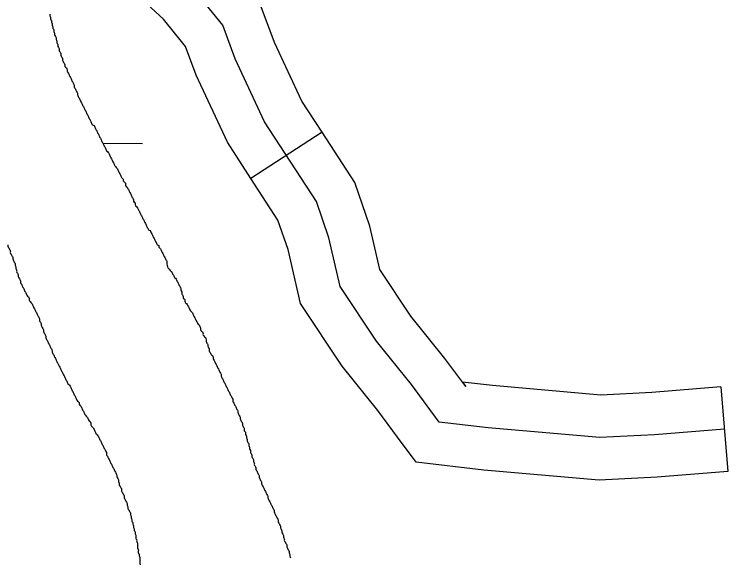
# Model space of a CAD drawing. Extents: x 813775 to 1157140, y 1757555 to 1979907.
# Drawn here: x 1034711 to 1037231, y 1799532 to 1801454 of the extents above; entities that cross this region are included whole.
import ezdxf

# ---------------------------------------------------------------- set-up
doc = ezdxf.new("R2010")
doc.units = 0
for name, color, linetype in [('Level 45', 7, 'Continuous'), ('Level 5', 7, 'Continuous'), ('Level 9', 7, 'Continuous')]:
    doc.layers.add(name, color=color, linetype=linetype)

msp = doc.modelspace()

# ---------------------------------------------------------------- linework, layer by layer
at = {"layer": 'Level 45'}
for p, q in [((1035798.5, 1801036.6), (1035546.8, 1800873.4)), ((1037207.5, 1800136.5), (1037231.4, 1799837.4))]:
    msp.add_line(p, q, dxfattribs=at)
for points in [[(1037219.5, 1799987), (1036972.7, 1799967.2), (1036780.2, 1799957.3), (1036385.3, 1799991.9), (1036212.5, 1800011.7), (1036113.8, 1800145.1), (1035990.4, 1800298.2), (1035862.1, 1800490.9), (1035822.6, 1800663.8), (1035778.2, 1800792.3), (1035595.5, 1801073.9), (1035491.9, 1801296.3), (1035447.5, 1801414.8), (1035348.7, 1801538.4), (1035210.5, 1801666.8), (1035141.4, 1801790.3), (1035111.8, 1801879.3), (1035082.2, 1802113.9)], [(1035798.5, 1801036.6), (1035727.1, 1801146.8), (1035630.3, 1801354.4), (1035579.5, 1801489.8), (1035459, 1801640.7), (1035329.9, 1801760.6), (1035279.3, 1801851.2), (1035266.7, 1801888.9)], [(1035546.8, 1800873.4), (1035464, 1801001.1), (1035353.5, 1801238.2), (1035315.4, 1801339.9), (1035238.5, 1801436), (1035091.1, 1801573), (1035003.6, 1801729.5), (1034982.1, 1801794.2)], [(1036306.1, 1800137.4), (1036232.5, 1800236.8), (1036111.5, 1800387), (1036002.2, 1800551.2), (1035967, 1800705.2), (1035914, 1800858.6), (1035798.5, 1801036.6)], [(1036065, 1799958.9), (1035995.1, 1800053.4), (1035869.3, 1800209.4), (1035722, 1800430.7), (1035678.2, 1800622.5), (1035642.4, 1800726), (1035546.8, 1800873.4)], [(1037207.5, 1800136.5), (1036962.8, 1800116.9), (1036782.9, 1800107.7), (1036400.4, 1800141.2), (1036294.3, 1800153.3), (1036306.1, 1800137.4)], [(1037231.4, 1799837.4), (1036982.5, 1799817.5), (1036777.4, 1799807), (1036370.2, 1799842.6), (1036130.7, 1799870), (1036065, 1799958.9)]]:
    msp.add_lwpolyline(points, dxfattribs=at)
at = {"layer": 'Level 5'}
msp.add_lwpolyline([(1035023.6, 1800998.6), (1035163.7, 1800997.5)], dxfattribs=at)
at = {"layer": 'Level 9'}
for points in [[(1034836.5, 1801453.9), (1034836.5, 1801448.3), (1034839.3, 1801442.7), (1034839.3, 1801437.2), (1034842.1, 1801431.6), (1034842.1, 1801426), (1034844.9, 1801420.4), (1034844.9, 1801414.8), (1034847.7, 1801409.3), (1034847.7, 1801403.7), (1034850.5, 1801398.1), (1034850.5, 1801392.5), (1034853.3, 1801386.9), (1034853.3, 1801381.3), (1034856.1, 1801375.8), (1034858.8, 1801370.2), (1034858.8, 1801364.6), (1034861.6, 1801359), (1034861.6, 1801353.4), (1034864.4, 1801347.9), (1034864.4, 1801342.3), (1034867.2, 1801336.7), (1034870, 1801331.1), (1034870, 1801325.5), (1034872.8, 1801319.9), (1034875.6, 1801314.4), (1034875.6, 1801308.8), (1034878.4, 1801303.2), (1034881.2, 1801297.6), (1034881.2, 1801292), (1034884, 1801286.5), (1034886.7, 1801280.9), (1034889.5, 1801275.3), (1034889.5, 1801269.7), (1034895.1, 1801264.1), (1034897.9, 1801258.5), (1034897.9, 1801253), (1034900.7, 1801247.4), (1034903.5, 1801241.8), (1034906.3, 1801236.2), (1034909.1, 1801230.6), (1034911.8, 1801225.1), (1034914.6, 1801219.5), (1034917.4, 1801213.9), (1034920.2, 1801208.3), (1034923, 1801202.7), (1034923, 1801197.1), (1034925.8, 1801191.6), (1034928.6, 1801186), (1034931.4, 1801180.4), (1034934.2, 1801174.8), (1034934.2, 1801169.2), (1034937, 1801163.7), (1034939.7, 1801158.1), (1034942.5, 1801152.5), (1034945.3, 1801146.9), (1034948.1, 1801141.3), (1034950.9, 1801135.7), (1034953.7, 1801130.2), (1034956.5, 1801124.6), (1034959.3, 1801119), (1034962.1, 1801113.4), (1034964.8, 1801107.8), (1034967.6, 1801102.3), (1034970.4, 1801096.7), (1034973.2, 1801091.1), (1034976, 1801085.5), (1034978.8, 1801079.9), (1034981.6, 1801074.3), (1034984.4, 1801068.8), (1034987.2, 1801063.2), (1034992.7, 1801060.4), (1034995.5, 1801054.8), (1034998.3, 1801049.2), (1035001.1, 1801043.7), (1035003.9, 1801038.1), (1035006.7, 1801032.5), (1035009.5, 1801026.9), (1035012.3, 1801021.3), (1035015.1, 1801015.7), (1035017.8, 1801010.2), (1035020.6, 1801004.6), (1035023.4, 1800999), (1035026.2, 1800993.4), (1035029, 1800987.8), (1035031.8, 1800982.3), (1035034.6, 1800976.7), (1035037.4, 1800971.1), (1035043, 1800965.5), (1035045.7, 1800959.9), (1035048.5, 1800954.3)], [(1035048.5, 1800954.3), (1035051.3, 1800948.8), (1035054.1, 1800943.2), (1035056.9, 1800937.6), (1035059.7, 1800932), (1035062.5, 1800926.4), (1035065.3, 1800920.9), (1035068.1, 1800915.3), (1035073.6, 1800909.7), (1035076.4, 1800904.1), (1035079.2, 1800898.5), (1035082, 1800892.9), (1035084.8, 1800887.4), (1035087.6, 1800881.8), (1035090.4, 1800876.2), (1035096, 1800870.6), (1035096, 1800865), (1035101.5, 1800859.5), (1035104.3, 1800853.9), (1035104.3, 1800848.3), (1035109.9, 1800842.7), (1035112.7, 1800837.1), (1035115.5, 1800831.5), (1035118.3, 1800826), (1035121.1, 1800820.4), (1035123.8, 1800814.8), (1035126.6, 1800809.2), (1035129.4, 1800803.6), (1035132.2, 1800798.1), (1035132.2, 1800792.5), (1035137.8, 1800786.9), (1035137.8, 1800781.3), (1035140.6, 1800775.7), (1035146.2, 1800770.1), (1035149, 1800764.6), (1035151.7, 1800759), (1035154.5, 1800753.4), (1035157.3, 1800747.8), (1035160.1, 1800742.2), (1035162.9, 1800736.7), (1035165.7, 1800731.1), (1035168.5, 1800725.5), (1035171.3, 1800719.9), (1035174.1, 1800714.3), (1035176.9, 1800708.7), (1035179.6, 1800703.2), (1035182.4, 1800697.6), (1035185.2, 1800692), (1035190.8, 1800689.2), (1035193.6, 1800683.6), (1035196.4, 1800678), (1035199.2, 1800672.5), (1035202, 1800666.9), (1035204.7, 1800661.3), (1035207.5, 1800655.7), (1035210.3, 1800650.1), (1035213.1, 1800644.6), (1035215.9, 1800639), (1035221.5, 1800636.2), (1035221.5, 1800630.6), (1035227.1, 1800625), (1035229.9, 1800619.4), (1035232.6, 1800613.9), (1035235.4, 1800608.3), (1035238.2, 1800602.7), (1035241, 1800597.1), (1035243.8, 1800591.5), (1035246.6, 1800586), (1035249.4, 1800580.4), (1035249.4, 1800574.8), (1035268.9, 1800539.9)], [(1034688.7, 1800639), (1034688.7, 1800633.4), (1034691.5, 1800627.8), (1034694.3, 1800622.2), (1034697.1, 1800616.7), (1034697.1, 1800611.1), (1034699.8, 1800605.5), (1034702.6, 1800599.9), (1034705.4, 1800594.3), (1034705.4, 1800588.7), (1034708.2, 1800583.2), (1034711, 1800577.6), (1034713.8, 1800572), (1034713.8, 1800566.4), (1034716.6, 1800560.8), (1034716.6, 1800555.3), (1034719.4, 1800549.7), (1034719.4, 1800544.1), (1034722.2, 1800538.5), (1034725, 1800532.9), (1034725, 1800527.3), (1034727.7, 1800521.8), (1034730.5, 1800516.2), (1034733.3, 1800510.6), (1034733.3, 1800505), (1034736.1, 1800499.4), (1034738.9, 1800493.9), (1034741.7, 1800488.3), (1034744.5, 1800482.7), (1034747.3, 1800477.1), (1034750.1, 1800471.5), (1034752.8, 1800465.9), (1034755.6, 1800460.4), (1034761.2, 1800454.8), (1034764, 1800449.2), (1034764, 1800443.6), (1034766.8, 1800438), (1034772.4, 1800432.5), (1034775.2, 1800426.9), (1034778, 1800421.3), (1034780.7, 1800415.7), (1034783.5, 1800410.1), (1034786.3, 1800404.5), (1034789.1, 1800399), (1034791.9, 1800393.4), (1034794.7, 1800387.8), (1034797.5, 1800382.2), (1034800.3, 1800376.6), (1034800.3, 1800371.1), (1034803.1, 1800365.5), (1034805.8, 1800359.9), (1034805.8, 1800354.3), (1034808.6, 1800348.7), (1034811.4, 1800343.1), (1034814.2, 1800337.6), (1034814.2, 1800332), (1034817, 1800326.4), (1034819.8, 1800320.8), (1034822.6, 1800315.2), (1034822.6, 1800309.7), (1034825.4, 1800304.1), (1034828.2, 1800298.5), (1034831, 1800292.9), (1034833.7, 1800287.3), (1034836.5, 1800281.7), (1034839.3, 1800276.2), (1034842.1, 1800270.6), (1034844.9, 1800265), (1034844.9, 1800259.4), (1034847.7, 1800253.8), (1034850.5, 1800248.3), (1034853.3, 1800242.7), (1034856.1, 1800237.1), (1034858.8, 1800231.5), (1034861.6, 1800225.9), (1034864.4, 1800220.4), (1034867.2, 1800214.8), (1034870, 1800209.2), (1034872.8, 1800203.6), (1034875.6, 1800198), (1034878.4, 1800192.4), (1034881.2, 1800186.9), (1034884, 1800181.3), (1034886.7, 1800175.7), (1034889.5, 1800170.1), (1034892.3, 1800164.5), (1034895.1, 1800159), (1034897.9, 1800153.4), (1034900.7, 1800147.8), (1034906.3, 1800142.2), (1034909.1, 1800136.6)], [(1035268.9, 1800539.9), (1035271.7, 1800534.3), (1035274.5, 1800528.7), (1035277.3, 1800523.2), (1035282.9, 1800517.6), (1035285.6, 1800512), (1035288.4, 1800506.4), (1035291.2, 1800500.8), (1035294, 1800495.2), (1035296.8, 1800489.7), (1035299.6, 1800484.1), (1035299.6, 1800478.5), (1035302.4, 1800472.9), (1035302.4, 1800467.3), (1035305.2, 1800461.8), (1035308, 1800456.2), (1035308, 1800450.6), (1035313.5, 1800445), (1035313.5, 1800439.4), (1035316.3, 1800433.9), (1035321.9, 1800428.3), (1035324.7, 1800422.7), (1035327.5, 1800417.1), (1035330.3, 1800411.5), (1035333.1, 1800405.9), (1035338.6, 1800400.4), (1035341.4, 1800394.8), (1035344.2, 1800389.2), (1035347, 1800383.6), (1035349.8, 1800378), (1035352.6, 1800372.5), (1035355.4, 1800366.9), (1035358.2, 1800361.3), (1035363.7, 1800355.7), (1035366.5, 1800350.1), (1035369.3, 1800344.5), (1035369.3, 1800339), (1035372.1, 1800333.4), (1035377.7, 1800327.8), (1035377.7, 1800322.2), (1035380.5, 1800316.6), (1035386.1, 1800311.1), (1035388.9, 1800302.7), (1035388.9, 1800297.1), (1035391.6, 1800291.5), (1035394.4, 1800285.9), (1035394.4, 1800280.4), (1035397.2, 1800274.8), (1035400, 1800269.2), (1035400, 1800263.6), (1035402.8, 1800258), (1035405.6, 1800252.4), (1035411.2, 1800246.9), (1035414, 1800241.3), (1035414, 1800235.7), (1035416.7, 1800230.1), (1035419.5, 1800224.5), (1035422.3, 1800219), (1035425.1, 1800213.4), (1035427.9, 1800207.8), (1035430.7, 1800202.2), (1035433.5, 1800196.6), (1035436.3, 1800191), (1035439.1, 1800185.5), (1035441.9, 1800179.9), (1035441.9, 1800174.3), (1035444.6, 1800168.7), (1035447.4, 1800163.1), (1035450.2, 1800157.6), (1035453, 1800152), (1035455.8, 1800146.4), (1035458.6, 1800140.8), (1035461.4, 1800135.2), (1035464.2, 1800129.6), (1035467, 1800124.1), (1035469.7, 1800118.5), (1035472.5, 1800112.9), (1035475.3, 1800107.3), (1035478.1, 1800101.7), (1035480.9, 1800096.2), (1035483.7, 1800090.6), (1035483.7, 1800085), (1035486.5, 1800079.4), (1035489.3, 1800073.8), (1035492.1, 1800068.3), (1035494.9, 1800062.7), (1035497.6, 1800057.1), (1035500.4, 1800051.5), (1035500.4, 1800045.9), (1035503.2, 1800040.3), (1035506, 1800034.8)], [(1034909.1, 1800136.6), (1034911.8, 1800131), (1034914.6, 1800125.5), (1034917.4, 1800119.9), (1034920.2, 1800114.3), (1034923, 1800108.7), (1034925.8, 1800103.1), (1034928.6, 1800097.6), (1034931.4, 1800092), (1034934.2, 1800086.4), (1034939.7, 1800080.8), (1034939.7, 1800075.2), (1034945.3, 1800069.6), (1034948.1, 1800064.1), (1034950.9, 1800058.5), (1034953.7, 1800052.9), (1034956.5, 1800047.3), (1034959.3, 1800041.7), (1034962.1, 1800036.2), (1034967.6, 1800030.6), (1034970.4, 1800025), (1034973.2, 1800019.4), (1034978.8, 1800013.8), (1034981.6, 1800008.2), (1034981.6, 1800002.7), (1034984.4, 1799997.1), (1034990, 1799991.5), (1034992.7, 1799985.9), (1034995.5, 1799980.3), (1034998.3, 1799974.8), (1035001.1, 1799969.2), (1035006.7, 1799963.6), (1035009.5, 1799958), (1035012.3, 1799952.4), (1035015.1, 1799946.8), (1035017.8, 1799941.3), (1035020.6, 1799935.7), (1035023.4, 1799930.1), (1035026.2, 1799924.5), (1035029, 1799918.9), (1035031.8, 1799913.4), (1035034.6, 1799907.8), (1035037.4, 1799902.2), (1035037.4, 1799896.6), (1035040.2, 1799891), (1035043, 1799885.5), (1035045.7, 1799879.9), (1035048.5, 1799874.3), (1035051.3, 1799868.7), (1035054.1, 1799863.1), (1035056.9, 1799857.5), (1035059.7, 1799852), (1035062.5, 1799846.4), (1035065.3, 1799840.8), (1035068.1, 1799835.2), (1035070.9, 1799829.6), (1035073.6, 1799824.1), (1035073.6, 1799818.5), (1035076.4, 1799812.9), (1035079.2, 1799807.3), (1035079.2, 1799801.7), (1035082, 1799796.1), (1035082, 1799790.6), (1035084.8, 1799785), (1035087.6, 1799779.4), (1035090.4, 1799773.8), (1035090.4, 1799768.2), (1035093.2, 1799762.7), (1035096, 1799757.1), (1035098.7, 1799751.5), (1035098.7, 1799745.9), (1035101.5, 1799740.3), (1035104.3, 1799734.7), (1035107.1, 1799729.2), (1035109.9, 1799723.6), (1035109.9, 1799718), (1035112.7, 1799712.4), (1035112.7, 1799706.8), (1035115.5, 1799701.3), (1035118.3, 1799695.7), (1035121.1, 1799690.1), (1035121.1, 1799684.5), (1035123.8, 1799678.9), (1035123.8, 1799673.3), (1035126.6, 1799667.8), (1035126.6, 1799662.2), (1035129.4, 1799656.6), (1035129.4, 1799651), (1035132.2, 1799645.4), (1035132.2, 1799639.9), (1035135, 1799634.3)], [(1035506, 1800034.8), (1035508.8, 1800029.2), (1035508.8, 1800023.6), (1035511.6, 1800018), (1035514.4, 1800012.4), (1035517.2, 1800006.9), (1035517.2, 1800001.3), (1035520, 1799995.7), (1035522.7, 1799990.1), (1035522.7, 1799984.5), (1035525.5, 1799978.9), (1035528.3, 1799973.4), (1035528.3, 1799967.8), (1035531.1, 1799962.2), (1035531.1, 1799956.6), (1035533.9, 1799951), (1035533.9, 1799945.5), (1035536.7, 1799939.9), (1035539.5, 1799934.3), (1035539.5, 1799928.7), (1035542.3, 1799923.1), (1035542.3, 1799917.5), (1035545.1, 1799912), (1035545.1, 1799906.4), (1035547.9, 1799900.8), (1035550.6, 1799895.2), (1035550.6, 1799889.6), (1035553.4, 1799884.1), (1035556.2, 1799878.5), (1035556.2, 1799872.9), (1035559, 1799867.3), (1035559, 1799861.7), (1035561.8, 1799856.1), (1035564.6, 1799850.6), (1035564.6, 1799845), (1035567.4, 1799839.4), (1035570.2, 1799833.8), (1035573, 1799828.2), (1035575.7, 1799822.7), (1035575.7, 1799817.1), (1035578.5, 1799811.5), (1035581.3, 1799805.9), (1035584.1, 1799800.3), (1035584.1, 1799794.7), (1035586.9, 1799789.2), (1035589.7, 1799783.6), (1035592.5, 1799778), (1035595.3, 1799772.4), (1035598.1, 1799766.8), (1035600.9, 1799761.3), (1035603.6, 1799755.7), (1035606.4, 1799750.1), (1035606.4, 1799744.5), (1035609.2, 1799738.9), (1035612, 1799733.3), (1035614.8, 1799727.8), (1035617.6, 1799722.2), (1035620.4, 1799716.6), (1035623.2, 1799711), (1035626, 1799705.4), (1035628.7, 1799699.9), (1035628.7, 1799694.3), (1035631.5, 1799688.7), (1035634.3, 1799683.1), (1035637.1, 1799677.5), (1035639.9, 1799672), (1035642.7, 1799666.4), (1035642.7, 1799660.8), (1035645.5, 1799655.2), (1035648.3, 1799649.6), (1035651.1, 1799644), (1035651.1, 1799638.5), (1035653.9, 1799632.9), (1035656.6, 1799627.3), (1035656.6, 1799621.7), (1035659.4, 1799616.1), (1035662.2, 1799610.6), (1035662.2, 1799605), (1035665, 1799599.4), (1035665, 1799593.8), (1035667.8, 1799588.2), (1035670.6, 1799582.6), (1035673.4, 1799577.1), (1035673.4, 1799571.5), (1035676.2, 1799565.9), (1035679, 1799560.3), (1035681.8, 1799554.7), (1035681.8, 1799549.2), (1035684.5, 1799543.6), (1035684.5, 1799538), (1035687.3, 1799532.4)], [(1035135, 1799634.3), (1035135, 1799628.7), (1035137.8, 1799623.1), (1035137.8, 1799617.5), (1035140.6, 1799611.9), (1035140.6, 1799606.4), (1035140.6, 1799600.8), (1035143.4, 1799595.2), (1035143.4, 1799589.6), (1035146.2, 1799584), (1035146.2, 1799578.5), (1035146.2, 1799572.9), (1035146.2, 1799567.3), (1035149, 1799561.7), (1035149, 1799556.1), (1035149, 1799550.5), (1035151.7, 1799545), (1035151.7, 1799539.4), (1035154.5, 1799533.8), (1035154.5, 1799528.2), (1035154.5, 1799522.6), (1035154.5, 1799517.1), (1035154.5, 1799511.5), (1035157.3, 1799505.9), (1035157.3, 1799500.3), (1035160.1, 1799494.7), (1035160.1, 1799489.2), (1035160.1, 1799483.6), (1035162.9, 1799478), (1035165.7, 1799472.4), (1035165.7, 1799466.8), (1035165.7, 1799461.2), (1035168.5, 1799455.7), (1035168.5, 1799450.1), (1035171.3, 1799444.5), (1035171.3, 1799438.9), (1035174.1, 1799433.3), (1035174.1, 1799427.8), (1035176.9, 1799422.2), (1035176.9, 1799416.6), (1035179.6, 1799411), (1035179.6, 1799405.4), (1035179.6, 1799399.8), (1035182.4, 1799394.3), (1035182.4, 1799388.7), (1035182.4, 1799383.1), (1035185.2, 1799377.5), (1035185.2, 1799371.9), (1035188, 1799366.4), (1035188, 1799360.8), (1035190.8, 1799355.2), (1035190.8, 1799349.6), (1035193.6, 1799344), (1035196.4, 1799338.4), (1035196.4, 1799332.9), (1035199.2, 1799327.3), (1035202, 1799321.7), (1035204.7, 1799316.1), (1035207.5, 1799310.5), (1035207.5, 1799305), (1035207.5, 1799299.4), (1035207.5, 1799293.8), (1035210.3, 1799288.2), (1035210.3, 1799282.6), (1035210.3, 1799277), (1035213.1, 1799271.5), (1035213.1, 1799265.9), (1035215.9, 1799260.3), (1035215.9, 1799254.7), (1035215.9, 1799249.1), (1035215.9, 1799243.6), (1035215.9, 1799238), (1035215.9, 1799232.4), (1035218.7, 1799226.8), (1035218.7, 1799221.2), (1035221.5, 1799215.6), (1035221.5, 1799210.1), (1035221.5, 1799204.5), (1035221.5, 1799198.9), (1035215.9, 1799204.5), (1035210.3, 1799204.5)]]:
    msp.add_spline(points, degree=3, dxfattribs=at)

doc.saveas('drawing.dxf')
